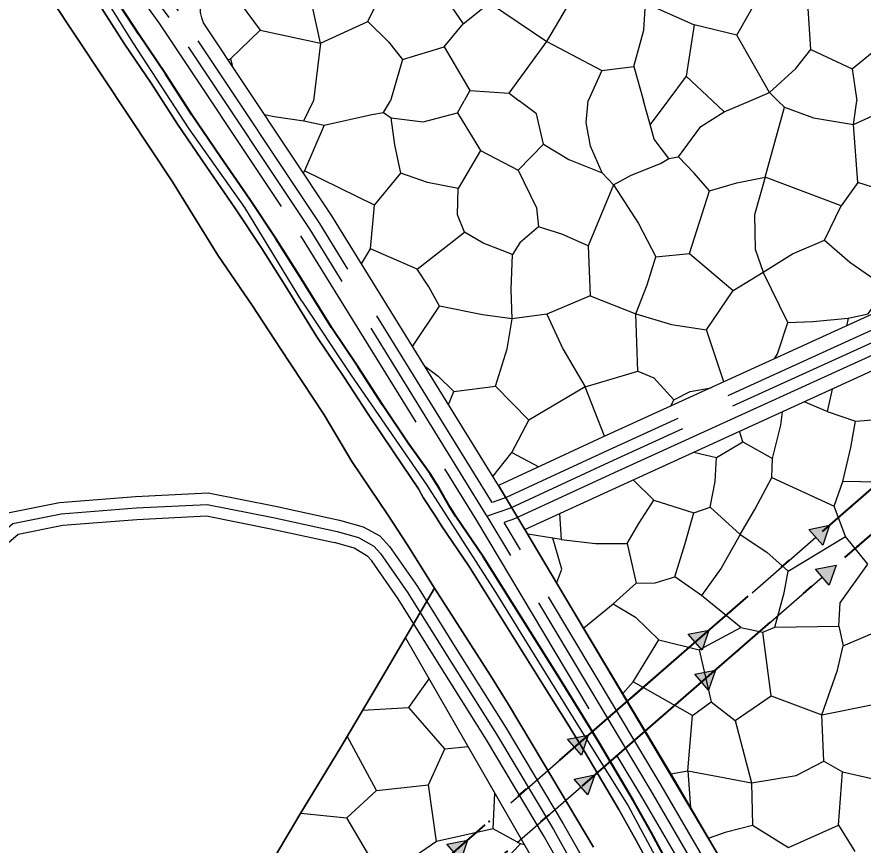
# Model space of a CAD drawing. Extents: x -64005 to -55000, y -89025 to -80000.
# Drawn here: x -61408 to -60667, y -82170 to -81445 of the extents above; entities that cross this region are included whole.
import ezdxf

# ---------------------------------------------------------------- set-up
doc = ezdxf.new("R2010")
doc.units = 0
doc.header["$LTSCALE"] = 32
for name, pattern in [('DASH_DOUBLE_DOT', [9.2, 5, -1.2, 0.3, -1.2, 0.3, -1.2]), ('DOT_DASHED', [7.7, 5, -1.2, 0.3, -1.2]), ('LONG_DASHED', [7.5, 6, -1.5])]:
    doc.linetypes.add(name, pattern=pattern)
for name, color, linetype, lineweight in [('18', 7, 'Continuous', 25), ('19', 7, 'Continuous', 25), ('3', 7, 'Continuous', 25), ('39', 7, 'LONG_DASHED', 25), ('53', 7, 'DASH_DOUBLE_DOT', 25), ('6', 7, 'Continuous', 25), ('8', 7, 'Continuous', 25)]:
    doc.layers.add(name, color=color, linetype=linetype, lineweight=lineweight)

msp = doc.modelspace()

# ---------------------------------------------------------------- hatches: boundary and pattern name
at = {"layer": '18'}
for points in [[(-60714.41, -81893.89), (-60696.25, -81890.36), (-60702.27, -81907.85)], [(-60708.7, -81928.68), (-60690.54, -81925.15), (-60696.56, -81942.64)], [(-60820.05, -81985.77), (-60801.89, -81982.23), (-60807.91, -81999.72)], [(-60814.33, -82020.56), (-60796.18, -82017.02), (-60802.19, -82034.52)], [(-60925.69, -82077.64), (-60907.53, -82074.11), (-60913.55, -82091.6)], [(-60919.97, -82112.43), (-60901.81, -82108.9), (-60907.83, -82126.39)], [(-61031.32, -82169.52), (-61013.16, -82165.98), (-61019.18, -82183.48)]]:
    msp.add_hatch(color=256, dxfattribs=at).paths.add_polyline_path(points)

# ---------------------------------------------------------------- linework, layer by layer
for p, q in [((-60764.16, -81949.42), (-60708.34, -81900.87)), ((-60758.45, -81984.21), (-60702.63, -81935.66)), ((-60869.8, -82041.29), (-60813.98, -81992.75)), ((-60864.08, -82076.09), (-60808.26, -82027.54)), ((-60975.44, -82133.17), (-60919.62, -82084.62)), ((-60969.72, -82167.96), (-60913.9, -82119.41))]:
    msp.add_line(p, q, dxfattribs=at)
at = {"layer": '18', "linetype": 'DOT_DASHED', "lineweight": 40}
for points in [[(-62477.87, -83403.87), (-62367.98, -83378.64), (-62216.73, -83247.74), (-62089.34, -83137.49), (-61996.3, -83056.97), (-61098.84, -82280.26), (-60868.7, -82080.1), (-60312.19, -81596.09), (-60219.71, -81521.05), (-59047.52, -80569.92), (-58561.43, -80162.65), (-58367.89, -80000.48)], [(-62504.64, -83341.78), (-62247.39, -83226.15), (-62239.3, -83222.48), (-62226.91, -83216.87), (-62023.78, -83041.07), (-61118.5, -82257.6), (-60888.39, -82057.46), (-60331.49, -81573.12), (-59784.07, -81124.16), (-59559.17, -80826.16), (-59559.05, -80755.05), (-59556.19, -80635.98), (-59694.59, -80228.4), (-59810.95, -80144.91), (-59929.04, -80078.55)]]:
    msp.add_lwpolyline(points, dxfattribs=at)
at = {"layer": '18'}
for points in [[(-60714.41, -81893.89), (-60696.25, -81890.36), (-60702.27, -81907.85)], [(-60708.7, -81928.68), (-60690.54, -81925.15), (-60696.56, -81942.64)], [(-60820.05, -81985.77), (-60801.89, -81982.23), (-60807.91, -81999.72)], [(-60814.33, -82020.56), (-60796.18, -82017.02), (-60802.19, -82034.52)], [(-60925.69, -82077.64), (-60907.53, -82074.11), (-60913.55, -82091.6)], [(-60919.97, -82112.43), (-60901.81, -82108.9), (-60907.83, -82126.39)], [(-61031.32, -82169.52), (-61013.16, -82165.98), (-61019.18, -82183.48)]]:
    msp.add_lwpolyline(points, close=True, dxfattribs=at)
for centre in [(-60677.39, -81873.95), (-60671.68, -81908.74), (-60783.03, -81965.83), (-60777.31, -82000.62), (-60888.67, -82057.7), (-60882.95, -82092.49), (-60994.3, -82149.58)]:
    msp.add_circle(centre, 0.5, dxfattribs=at)
at = {"layer": '19'}
for p, q in [((-61220.85, -81482.06), (-61194.87, -81456.77)), ((-61142.03, -81468.21), (-61148.29, -81518.73)), ((-60821.82, -81497.05), (-60798.82, -81518.73)), ((-60748.73, -81511.58), (-60741.48, -81518.73)), ((-61094.8, -81610.09), (-61156.06, -81579.9)), ((-60679.81, -81709.13), (-60681.42, -81715.88)), ((-60788.7, -81764.78), (-60804.1, -81719.35)), ((-60893.2, -81812.41), (-60910.19, -81769.08)), ((-61029.97, -81784.73), (-61025.16, -81773.07)), ((-60835.18, -81785.96), (-60832.51, -81780.63)), ((-60974.38, -81826.56), (-60950.97, -81839.14)), ((-60816.38, -82056.84), (-60868.34, -82027.33)), ((-61033.02, -82085.92), (-61012.8, -82084)), ((-60820.34, -82105.32), (-60817.99, -82137.23)), ((-60688.48, -82152.9), (-60674.23, -82175.93))]:
    msp.add_line(p, q, dxfattribs=at)
for points in [[(-61244.53, -81450.43), (-61245.95, -81446.2), (-61247.02, -81441.41), (-61247.42, -81431.5), (-61246.93, -81419.09), (-61246.41, -81414.62), (-61244.72, -81405.77), (-61243.67, -81402.23), (-61240.8, -81395.42), (-61236.87, -81388.52), (-61234.19, -81385.55), (-61231.78, -81383.62), (-61226.59, -81380.49), (-61218.23, -81376.28)], [(-61057.93, -81410.51), (-61040.75, -81416.68), (-61016.96, -81451.47), (-60994.08, -81432.97), (-60981.75, -81393.32)], [(-60994.08, -81432.97), (-60943.88, -81466.9), (-60915.26, -81417.99), (-60918.77, -81389.8)], [(-60777.35, -81461.36), (-60760.62, -81431.4), (-60785.43, -81393.12)], [(-61223.06, -81418.44), (-61194.87, -81456.77), (-61142.03, -81468.21), (-61157, -81400.37)], [(-61142.03, -81468.21), (-61100.64, -81449.28), (-61082.59, -81411.82)], [(-60748.73, -81511.58), (-60725.83, -81490.44), (-60712.62, -81473.7), (-60716.45, -81415.08)], [(-60676.52, -81490.89), (-60635.13, -81456.96), (-60651.86, -81431.85), (-60669.77, -81410.67)], [(-60867.62, -81488.68), (-60858.82, -81456.96), (-60857.5, -81433.16), (-60915.26, -81417.99)], [(-60857.5, -81433.16), (-60814.78, -81452.11), (-60821.82, -81497.05), (-60837.94, -81518.73)], [(-60986.25, -81855.47), (-61132.22, -81619.29), (-61244.54, -81450.41), (-61244.53, -81450.43)], [(-61100.64, -81449.28), (-61082.59, -81467.09), (-61070.24, -81482.51), (-61080.76, -81518.73)], [(-61070.24, -81482.51), (-61033.7, -81471.49), (-61016.96, -81451.47)], [(-60765.67, -81518.73), (-60748.73, -81511.58), (-60777.35, -81461.36), (-60814.78, -81452.11)], [(-60976.9, -81512.03), (-60961.05, -81490.44), (-60943.88, -81466.9)], [(-60943.88, -81466.9), (-60895.8, -81492.2), (-60907.66, -81518.73)], [(-61033.7, -81471.49), (-61011.24, -81509.83), (-61016.17, -81518.73)], [(-60712.62, -81473.7), (-60676.52, -81490.89), (-60672.35, -81518.73)], [(-61223.01, -81482.78), (-61220.85, -81482.06), (-61219.07, -81488.71)], [(-60895.8, -81492.2), (-60867.62, -81488.68), (-60859.21, -81518.73)], [(-61011.24, -81509.83), (-60976.9, -81512.03), (-60968.06, -81518.73)], [(-61191.05, -81530.83), (-61182.69, -81532.38), (-61156.51, -81536.37), (-61148.29, -81518.73)], [(-61156.51, -81536.37), (-61138.75, -81539.92), (-61097.02, -81530.6), (-61086.82, -81528.83), (-61080.76, -81518.73)], [(-61086.82, -81528.83), (-61080.16, -81533.71), (-61052.18, -81537.26), (-61022.01, -81529.27), (-61016.17, -81518.73)], [(-60968.92, -81579.46), (-60946.73, -81556.8), (-60952.93, -81530.16), (-60968.06, -81518.73)], [(-60895.23, -81581.67), (-60905.45, -81558.58), (-60909.43, -81537.71), (-60907.66, -81518.73)], [(-60837.94, -81518.73), (-60853.38, -81539.48), (-60859.21, -81518.73)], [(-60801.44, -81597.66), (-60777.47, -81590.55), (-60752.61, -81585.67), (-60735.75, -81524.37), (-60741.48, -81518.73)], [(-60798.82, -81518.73), (-60788.57, -81528.36), (-60765.67, -81518.73)], [(-60735.75, -81524.37), (-60710.43, -81533.71), (-60675.38, -81539.48), (-60672.35, -81518.73)], [(-60675.38, -81539.48), (-60654.97, -81530.16), (-60638.09, -81530.16), (-60603.03, -81539.04), (-60606.81, -81518.73)], [(-61022.01, -81529.27), (-61002.04, -81562.13), (-61021.56, -81595.44), (-61048.19, -81590.11), (-61071.72, -81582.12), (-61077.05, -81557.24), (-61080.16, -81533.71)], [(-60885.47, -81592.33), (-60869.93, -81583.89), (-60844.19, -81573.67), (-60837.09, -81569.23), (-60828.65, -81567.9), (-60809, -81541.26), (-60788.57, -81528.36)], [(-61138.75, -81539.92), (-61156.06, -81579.9), (-61157.06, -81581.94)], [(-60837.09, -81569.23), (-60849.83, -81552.36), (-60853.38, -81539.48)], [(-60603.03, -81539.04), (-60602.14, -81567.9), (-60607.91, -81609.65), (-60638.53, -81600.77), (-60671.38, -81590.11), (-60675.38, -81539.48)], [(-60946.73, -81556.8), (-60924.53, -81570.12), (-60895.23, -81581.67), (-60885.47, -81592.33), (-60907.68, -81645.62), (-60930.74, -81635.4), (-60951.16, -81629.19)], [(-61002.04, -81562.13), (-60968.92, -81579.46), (-60952.93, -81612.31), (-60951.16, -81629.19), (-60967.59, -81642.96), (-60973.8, -81653.16), (-60999.55, -81643.4), (-61015.97, -81633.64)], [(-60885.47, -81592.33), (-60863.58, -81626.07), (-60848.5, -81655.39), (-60818.75, -81652.28), (-60801.44, -81597.66), (-60814.77, -81582.12), (-60828.65, -81567.9)], [(-61106.21, -81661.38), (-61098.35, -81648.29), (-61094.8, -81610.09), (-61071.72, -81582.12)], [(-60752.61, -81585.67), (-60761.93, -81618.54), (-60761.49, -81648.73), (-60754.38, -81668.72), (-60728.65, -81652.72), (-60700.68, -81640.74), (-60686.03, -81610.53)], [(-60671.38, -81590.11), (-60686.03, -81610.53), (-60752.61, -81585.67)], [(-61057.25, -81666.05), (-61015.97, -81633.64), (-61022.18, -81618.53), (-61021.56, -81595.44)], [(-60700.68, -81640.74), (-60678.49, -81659.85), (-60646.09, -81682.48), (-60611.02, -81646.06), (-60607.91, -81609.65)], [(-60496.98, -81631.24), (-60615.93, -81686.03), (-60895.14, -81813.29), (-60986.25, -81855.47)], [(-60907.68, -81645.62), (-60905.76, -81689.59), (-60865.8, -81705.13), (-60856.05, -81679.82), (-60848.5, -81655.39)], [(-61061.42, -81733.84), (-61037.72, -81698.47), (-61047.04, -81681.6), (-61057.25, -81666.05), (-61098.35, -81648.29)], [(-60905.76, -81689.59), (-60943.94, -81705.57), (-60974.12, -81709.57), (-60975, -81683.82), (-60973.8, -81653.16)], [(-60818.75, -81652.28), (-60780.58, -81684.71), (-60754.38, -81668.72)], [(-60962.99, -81893.91), (-60876.39, -81854.21), (-60597.2, -81726.94), (-60471.98, -81669.27)], [(-60744.37, -81744.57), (-60741.96, -81740.22), (-60732.64, -81712.68), (-60754.38, -81668.72)], [(-60732.64, -81712.68), (-60710.89, -81711.8), (-60679.81, -81709.13), (-60662.5, -81705.14), (-60646.09, -81682.48)], [(-60865.8, -81705.13), (-60834.73, -81714.47), (-60804.1, -81719.35), (-60780.58, -81684.71)], [(-60974.12, -81709.57), (-61000.3, -81706.02), (-61037.72, -81698.47)], [(-60943.94, -81705.57), (-60929.73, -81735.78), (-60910.19, -81769.08), (-60864.02, -81755.31), (-60865.8, -81705.13)], [(-61050.74, -81751.13), (-61038.92, -81759.75), (-61025.16, -81773.07), (-60988.77, -81768.63), (-60978.55, -81735.78), (-60974.12, -81709.57)], [(-60698.46, -81790.86), (-60673.6, -81799.3), (-60639.86, -81796.63), (-60618.11, -81784.2), (-60632.23, -81742.91)], [(-60864.02, -81755.31), (-60850.27, -81761.1), (-60832.51, -81780.63), (-60818.31, -81773.09), (-60799.9, -81769.88)], [(-60910.19, -81769.08), (-60959.46, -81798.39), (-60988.77, -81768.63)], [(-60694.1, -81771.11), (-60698.46, -81790.86), (-60718.47, -81782.22)], [(-60618.11, -81784.2), (-60604.48, -81810.7), (-60617.25, -81856.09), (-60653.79, -81852.56), (-60684.61, -81852.12)], [(-60772.25, -81817.32), (-60746.27, -81831.85), (-60738.78, -81802.77), (-60737.59, -81790.94)], [(-60991.13, -81847.57), (-60974.38, -81826.56), (-60959.46, -81798.39)], [(-60746.7, -81848.6), (-60692.1, -81873.71), (-60684.61, -81852.12), (-60677.57, -81822.16), (-60673.6, -81799.3)], [(-60814.98, -81826.21), (-60795.14, -81830.98), (-60772.25, -81817.32), (-60775.14, -81808.05)], [(-60850.19, -81868.43), (-60814.96, -81879.44), (-60800.87, -81874.6), (-60796.47, -81852.12), (-60795.14, -81830.98)], [(-60800.87, -81874.6), (-60774.45, -81898.38), (-60761.68, -81876.36), (-60746.7, -81848.6), (-60746.27, -81831.85)], [(-60931.22, -81902.79), (-60901.26, -81906.31), (-60873.53, -81906.31), (-60863.4, -81888.69), (-60850.19, -81868.43), (-60868.31, -81850.53)], [(-60774.45, -81898.38), (-60751.11, -81913.8), (-60732.61, -81930.55), (-60682.42, -81900.14), (-60692.1, -81873.71)], [(-60932.63, -81879.99), (-60931.22, -81902.79), (-60938.71, -81901.46)], [(-60774.45, -81898.38), (-60791.19, -81927.9), (-60808.35, -81951.7), (-60831.68, -81935.39), (-60822.89, -81907.2), (-60814.96, -81879.44)], [(-60777.14, -82216.82), (-60779.85, -82202.56), (-60833.03, -82111.48), (-60962.99, -81893.91)], [(-60935.16, -81940.5), (-60930.79, -81928.77), (-60938.71, -81901.46), (-60960.49, -81898.1)], [(-60744.06, -81979.45), (-60688.14, -81978.58), (-60686.82, -81958.31), (-60662.61, -81924.38), (-60682.42, -81900.14)], [(-60873.53, -81906.31), (-60865.6, -81941.13), (-60848.87, -81940.68), (-60831.68, -81935.39)], [(-60688.14, -81978.58), (-60684.19, -81995.76), (-60660.4, -81985.61), (-60611.97, -81995.76), (-60606.25, -81982.09), (-60604.04, -81948.16), (-60625.61, -81910.28)], [(-60774.01, -81979.89), (-60754.63, -81983.86), (-60744.06, -81979.45), (-60736.14, -81949.49), (-60732.61, -81930.55)], [(-60911.43, -81980.23), (-60885.86, -81959.18), (-60865.6, -81941.13)], [(-60885.86, -81959.18), (-60866.04, -81970.64), (-60845.78, -81990.47), (-60810.55, -81999.27), (-60774.01, -81979.89), (-60808.35, -81951.7)], [(-60810.55, -81999.27), (-60799.89, -82044.96), (-60778.76, -82061.25), (-60747.48, -82039.66), (-60754.63, -81983.86)], [(-61396.21, -82536.08), (-61386.67, -82527.75), (-61382.45, -82523.52), (-61379.96, -82520.43), (-61375.61, -82513.74), (-61371.87, -82506.55), (-61365.11, -82491.57), (-61359.61, -82480.69), (-61295.09, -82369.38), (-61232.81, -82264.84), (-61185.49, -82186.5), (-61160.13, -82143.38), (-61124.33, -82084.48), (-61089.4, -82025.88), (-61067.59, -81988.75), (-60905.76, -82270.09)], [(-60877.21, -82037.52), (-60868.34, -82027.33), (-60845.78, -81990.47)], [(-60747.48, -82039.66), (-60703.01, -82056.4), (-60689.35, -82017.2), (-60684.19, -81995.76)], [(-60703.01, -82056.4), (-60659.42, -82047.6), (-60640.48, -82040.99), (-60611.97, -81995.76)], [(-61105.1, -82052.22), (-61064.73, -82049.81), (-61046.89, -82024.74)], [(-60835.25, -82107.76), (-60820.34, -82105.32), (-60816.38, -82056.84), (-60799.89, -82044.96)], [(-60701.25, -82096.94), (-60684.96, -82106.19), (-60650.18, -82114.13), (-60617.14, -82081.08), (-60640.48, -82040.99)], [(-61092.92, -82122.5), (-61047.56, -82117.65), (-61033.02, -82085.92), (-61064.73, -82049.81)], [(-60778.76, -82061.25), (-60764.66, -82115.88), (-60725.47, -82109.28), (-60701.25, -82096.94), (-60703.01, -82056.4)], [(-61159.41, -82142.19), (-61118.9, -82146.29), (-61092.92, -82122.5), (-61118.72, -82075.06)], [(-60820.34, -82105.32), (-60793.93, -82110.16), (-60764.66, -82115.88)], [(-60764.66, -82115.88), (-60763.78, -82152.9), (-60732.07, -82172.29), (-60688.48, -82152.9), (-60684.96, -82106.19)], [(-60990.74, -82155.98), (-61040.51, -82167), (-61047.56, -82117.65)], [(-60963.36, -82169.96), (-60966.98, -82169.2), (-60990.74, -82155.98), (-60989.25, -82124.94)], [(-61040.51, -82167), (-61064.73, -82183.74), (-61090.28, -82194.76), (-61118.9, -82146.29)], [(-60802.18, -82164.32), (-60786.44, -82158.62), (-60763.78, -82152.9)], [(-61049.56, -82224.72), (-61021.82, -82231.33), (-60994.96, -82198.28), (-60966.98, -82169.2)]]:
    msp.add_lwpolyline(points, dxfattribs=at)
at = {"layer": '3', "lineweight": 40}
msp.add_lwpolyline([(-60829.06, -82202.39), (-60852.48, -82159.02), (-60867.89, -82131.67), (-60897.46, -82081.56), (-60912.62, -82056.71), (-60933.32, -82023.42), (-60999.21, -81918.18), (-61023.5, -81882.7), (-61028.45, -81874.73), (-61038.08, -81857.9), (-61045.94, -81845.22), (-61065.14, -81818.42), (-61087.79, -81784.79), (-61109.14, -81752.05), (-61132.52, -81717.15), (-61160.2, -81672.42), (-61180.77, -81639.93), (-61203.93, -81605), (-61229.82, -81567.39), (-61254.74, -81530.98), (-61277.81, -81495.02), (-61300.91, -81461.08), (-61323.57, -81425.89)], dxfattribs=at)
at = {"layer": '3'}
for points in [[(-60829.06, -82202.39), (-60852.48, -82159.02), (-60867.89, -82131.67), (-60897.46, -82081.56), (-60912.62, -82056.71), (-60933.32, -82023.42), (-60999.21, -81918.18), (-61023.5, -81882.7), (-61028.45, -81874.73), (-61038.08, -81857.9), (-61045.94, -81845.22), (-61065.14, -81818.42), (-61087.79, -81784.79), (-61109.14, -81752.05), (-61132.52, -81717.15), (-61160.2, -81672.42), (-61180.77, -81639.93), (-61203.93, -81605), (-61229.82, -81567.39), (-61254.74, -81530.98), (-61277.81, -81495.02), (-61300.91, -81461.08), (-61323.57, -81425.89)], [(-60842.54, -82209.01), (-60865.62, -82166.26), (-60880.89, -82139.17), (-60910.32, -82089.28), (-60925.4, -82064.57), (-60946.04, -82031.36), (-61011.77, -81926.4), (-61036.08, -81890.9), (-61041.33, -81882.41), (-61052.01, -81866.13), (-61056.27, -81858.52), (-61077.46, -81826.98), (-61100.29, -81793.07), (-61121.66, -81760.33), (-61145.14, -81725.27), (-61172.92, -81680.38), (-61193.35, -81648.09), (-61216.35, -81613.4), (-61242.18, -81575.87), (-61267.24, -81539.26), (-61290.33, -81503.3), (-61313.41, -81469.36), (-61336.23, -81433.93)], [(-61336.23, -81433.93), (-61313.41, -81469.36), (-61290.33, -81503.3), (-61267.24, -81539.26), (-61242.18, -81575.87), (-61216.35, -81613.4), (-61193.35, -81648.09), (-61172.92, -81680.38), (-61145.14, -81725.27), (-61121.66, -81760.33), (-61100.29, -81793.07), (-61077.46, -81826.98), (-61056.27, -81858.52), (-61052.01, -81866.13), (-61041.33, -81882.41), (-61036.08, -81890.9), (-61011.77, -81926.4), (-60946.04, -82031.36), (-60925.4, -82064.57), (-60910.32, -82089.28), (-60880.89, -82139.17), (-60865.62, -82166.26), (-60842.54, -82209.01)]]:
    msp.add_lwpolyline(points, dxfattribs=at)
at = {"layer": '39'}
for points in [[(-60996.12, -81882.35), (-60996.83, -81881.15), (-61151.16, -81631.44), (-61274.63, -81445.79), (-61361.13, -81325.18), (-61491.26, -81135.38), (-61493.05, -81132.9)], [(-60464.31, -81640.35), (-60479.77, -81648.08), (-60606.57, -81706.49), (-60885.75, -81833.74), (-60975.75, -81875.41), (-60996.12, -81882.35)], [(-61490.33, -82155.77), (-61485.14, -82152.78), (-61475.87, -82147.43), (-61472.53, -82135.96), (-61475.88, -82104.67), (-61480.33, -82072.33), (-61485.89, -82024.36), (-61481.44, -81992.01), (-61466.97, -81951.34), (-61435.83, -81909.61), (-61411.36, -81888.75), (-61369.09, -81880.39), (-61303.46, -81875.17), (-61241.18, -81872.04), (-61183.34, -81883.5), (-61127.56, -81895.67)], [(-60498.07, -82569.45), (-60499.84, -82570.03), (-60519.85, -82592.98), (-60551, -82646.18), (-60604.39, -82734.84), (-60642.21, -82791.18), (-60654.45, -82823.52), (-60671.13, -82849.59), (-60682.26, -82854.81), (-60700.05, -82855.85), (-60720.07, -82848.55), (-60742.32, -82815.19), (-60769.01, -82747.38), (-60779.02, -82675.41), (-60785.69, -82493.93), (-60786.78, -82355.53), (-60792.34, -82257.49), (-60801.24, -82210.55), (-60852.4, -82122.93), (-60996.12, -81882.35)], [(-61127.56, -81895.67), (-61108.62, -81900.95), (-61095.29, -81908.66), (-61089.37, -81915.1), (-61065.57, -81949.32), (-61032.51, -82002.2), (-60988.01, -82073.05), (-60938.06, -82156.74), (-60913.43, -82200.1), (-60892.93, -82238.81), (-60887.62, -82252.51), (-60883.6, -82265.58), (-60882.39, -82277.58), (-60881.56, -82303.99), (-60879.45, -82378.25), (-60877.96, -82432.48), (-60875.65, -82522.33), (-60875.01, -82590.07), (-60873.11, -82670.97), (-60871.2, -82719.49), (-60867.55, -82756.99), (-60857.86, -82791.91), (-60845.46, -82821.19), (-60836.35, -82840.82)]]:
    msp.add_lwpolyline(points, dxfattribs=at)
at = {"layer": '53'}
for points in [[(-61158.37, -81694.12), (-61208.21, -81612.26), (-61256.98, -81543.39), (-61306.17, -81468.06), (-61336.39, -81419.48), (-61359.63, -81381.08), (-61446.4, -81260), (-61536.28, -81133.53), (-61591.17, -81054.02), (-61643.69, -80976.53), (-61697.92, -80895.67), (-61740.47, -80836.38), (-61786.75, -80759.9), (-61815.53, -80715.9), (-61845.24, -80670.86), (-61863.43, -80644.37), (-61883.23, -80616.04), (-61892.2, -80604.35), (-61940.32, -80535.23), (-61993.16, -80465.96), (-62084.57, -80359.35), (-62134.18, -80302.16)], [(-61158.37, -81694.12), (-61115.39, -81758.53), (-61049.38, -81854.21), (-60988.84, -81949.01), (-60952.47, -82007.63), (-60917.1, -82064.9), (-60872.72, -82135.82), (-60843.14, -82190.54)]]:
    msp.add_lwpolyline(points, dxfattribs=at)
at = {"layer": '6', "lineweight": 35}
for points in [[(-61042.06, -81945.29), (-61066.09, -81907.13), (-61083.01, -81881.16), (-61114.53, -81834.48), (-61138.75, -81793.63), (-61177.27, -81735.27), (-61201.48, -81698.21), (-61231.83, -81653.86), (-61271.52, -81589.66), (-61310.03, -81531.6), (-61378.61, -81428)], [(-60694.64, -82807.31), (-60693.6, -82817.73), (-60695.78, -82822.08), (-60717.55, -82817.29), (-60733.67, -82791.15), (-60751.96, -82743.66), (-60758.06, -82714.47), (-60764.15, -82518.85), (-60772, -82261.71), (-60777.14, -82216.82), (-60779.85, -82202.56), (-60962.99, -81893.91), (-60986.25, -81855.47)], [(-61401.85, -82541.01), (-61386.67, -82527.75), (-61382.45, -82523.52), (-61379.96, -82520.43), (-61375.61, -82513.74), (-61371.87, -82506.55), (-61365.11, -82491.57), (-61359.61, -82480.69), (-61295.09, -82369.38), (-61232.81, -82264.84), (-61185.49, -82186.5), (-61160.13, -82143.38), (-61124.33, -82084.48), (-61089.4, -82025.88), (-61042.06, -81945.29)], [(-61042.06, -81945.29), (-60993.04, -82021.92), (-60977.33, -82047.27), (-60946.82, -82098.55), (-60902.87, -82172.08)]]:
    msp.add_lwpolyline(points, dxfattribs=at)
at = {"layer": '8', "linetype": 'LONG_DASHED'}
for points in [[(-61711.07, -80848.45), (-61499.44, -81141.14), (-61369.32, -81330.93), (-61282.87, -81451.47), (-61159.58, -81636.84), (-61005.49, -81886.15), (-60861.01, -82128.03), (-60810.74, -82214.1)], [(-60991.78, -81870.29), (-61142.74, -81626.04), (-61266.4, -81440.11), (-61352.94, -81319.44), (-61477.32, -81138.02)], [(-60478.77, -81636.4), (-60484.1, -81639.06), (-60610.73, -81697.4), (-60889.92, -81824.65), (-60979.47, -81866.11), (-60991.78, -81870.29)], [(-61492.61, -82145.55), (-61484.35, -82140.78), (-61482.68, -82135.06), (-61485.81, -82105.88), (-61490.25, -82073.59), (-61495.97, -82024.25), (-61491.21, -81989.63), (-61475.89, -81946.57), (-61474.41, -81944.59), (-61443.17, -81902.73), (-61415.86, -81879.45), (-61370.46, -81870.47), (-61304.11, -81865.19), (-61240.45, -81861.98), (-61181.3, -81873.71), (-61125.37, -81885.91)], [(-60791.74, -82206.99), (-60843.79, -82117.84), (-60981.19, -81887.82)], [(-60922.2, -82204.91), (-60946.7, -82161.77), (-60996.54, -82078.27), (-61040.98, -82007.51), (-61073.92, -81954.83), (-61097.19, -81921.36), (-61100.6, -81917.66), (-61112.53, -81910.24), (-61129.76, -81905.43)]]:
    msp.add_lwpolyline(points, dxfattribs=at)
at = {"layer": '8'}
for points in [[(-60467.74, -81653.25), (-60475.44, -81657.1), (-60602.41, -81715.58), (-60881.58, -81842.83), (-60972.03, -81884.71), (-60981.19, -81887.82)], [(-61488.3, -82166.17), (-61467.39, -82154.08), (-61462.38, -82136.86), (-61465.95, -82103.46), (-61470.41, -82071.07), (-61475.81, -82024.46), (-61471.67, -81994.39), (-61458.05, -81956.11), (-61456.5, -81954.03), (-61429.95, -81918.45), (-61428.49, -81916.49), (-61406.86, -81898.05), (-61367.72, -81890.31), (-61302.81, -81885.15), (-61241.91, -81882.09), (-61185.38, -81893.29), (-61129.76, -81905.43)], [(-61125.37, -81885.91), (-61104.71, -81891.66), (-61089.98, -81899.66), (-61081.55, -81908.84), (-61057.22, -81943.81), (-61024.04, -81996.89), (-60979.48, -82067.83), (-60929.42, -82151.71), (-60904.66, -82195.28), (-60883.82, -82234.64), (-60878.17, -82249.23), (-60873.97, -82262.87)]]:
    msp.add_lwpolyline(points, dxfattribs=at)

doc.saveas('drawing.dxf')
